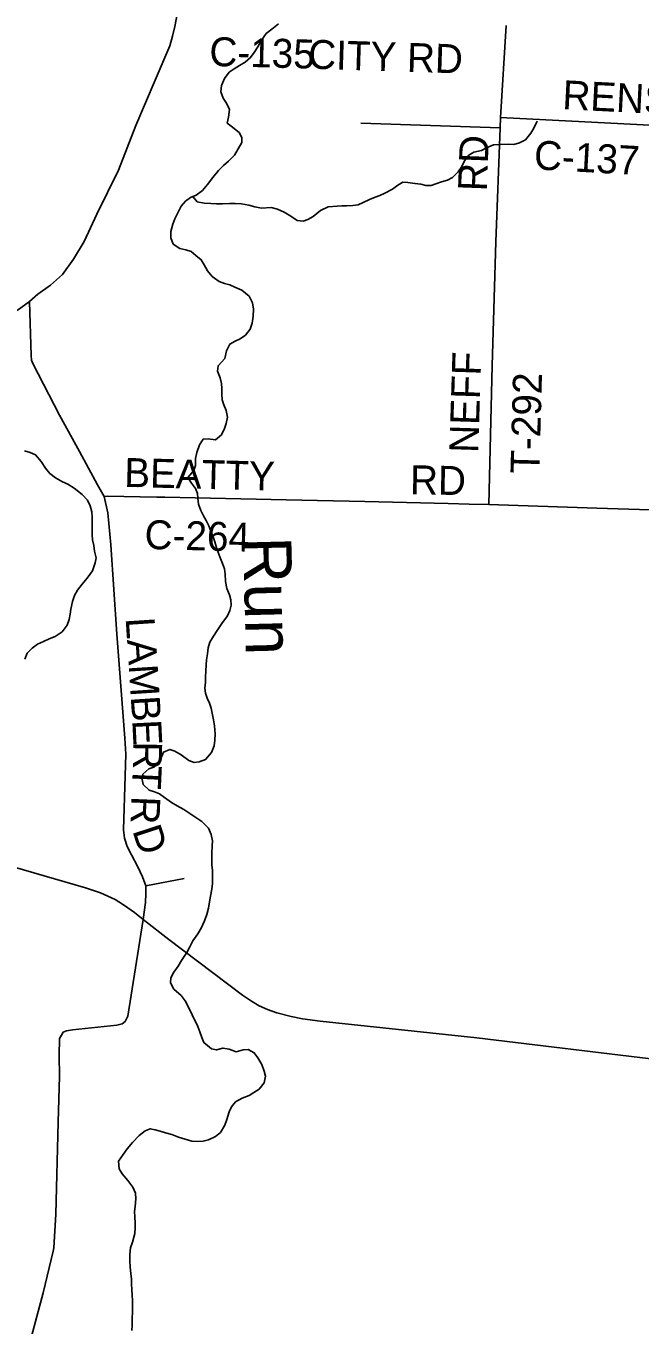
# Model space of a CAD drawing. Extents: x 114843 to 284848, y 317643 to 566895.
# Drawn here: x 160365 to 166732, y 341392 to 354850 of the extents above; entities that cross this region are included whole.
import ezdxf

# ---------------------------------------------------------------- set-up
doc = ezdxf.new("R2010")
doc.units = 0
for name, color, linetype in [('GM_X_County_Road', 7, 'Continuous'), ('GM_X_County_Road_Text', 7, 'Continuous'), ('GM_X_Minor_River', 7, 'Continuous'), ('GM_X_Minor_River_Text', 7, 'Continuous'), ('GM_X_State_Route', 7, 'Continuous'), ('GM_X_Township_Road', 7, 'Continuous'), ('GM_X_Township_Road_Text', 7, 'Continuous')]:
    doc.layers.add(name, color=color, linetype=linetype)

msp = doc.modelspace()

# ---------------------------------------------------------------- linework, layer by layer
at = {"layer": 'GM_X_County_Road'}
msp.add_line((165345, 354855), (165285, 353903), dxfattribs=at)
for points in [[(160403, 351997), (160487, 352071), (160621, 352165), (160745, 352275), (160859, 352435), (160968, 352619), (161100, 352900), (161324, 353358), (161506, 353819), (161706, 354289), (161856, 354646), (161884, 354744), (161907, 354845), (161939, 355007)], [(165285, 353903), (171410, 353589), (172060, 353554), (172093, 353569), (172106, 353604), (172140, 354125), (172151, 354163), (172179, 354179)], [(160275, 351903), (160403, 351997)], [(161581, 345594), (161606, 345768), (161609, 345863), (161607, 345941), (161572, 346036), (161524, 346139), (161458, 346264), (161414, 346348), (161386, 346436), (161375, 346521), (161392, 347083), (161401, 347307), (161389, 347471), (161308, 348550), (161245, 349475), (161215, 349806), (161176, 349974), (161107, 350096), (160921, 350442), (160714, 350818), (160435, 351353), (160423, 351387), (160418, 351435), (160403, 351997)], [(161176, 349974), (161206, 349979), (161721, 349970), (161805, 349968)], [(161805, 349968), (162121, 349961), (162752, 349947), (163062, 349941)], [(163062, 349941), (163880, 349924), (164742, 349902), (164959, 349896), (165163, 349894)], [(165163, 349894), (166286, 349855), (167279, 349825), (168631, 349785), (169499, 349762), (169890, 349748), (170770, 349721), (171512, 349704), (172003, 349694), (172034, 349694)], [(160398, 341183), (160542, 341726), (160648, 342157), (160654, 342191), (160674, 342539), (160700, 343493), (160712, 343970), (160708, 344184), (160714, 344360), (160732, 344396), (160750, 344426), (160784, 344440), (160848, 344452), (161307, 344498), (161364, 344513), (161393, 344538), (161420, 344591), (161581, 345594)]]:
    msp.add_lwpolyline(points, dxfattribs=at)
at = {"layer": 'GM_X_Minor_River'}
for points in [[(162982, 354874), (162915, 354816), (162855, 354771), (162808, 354703), (162769, 354635), (162731, 354577), (162694, 354523), (162638, 354474), (162579, 354442), (162523, 354405), (162473, 354373), (162424, 354307), (162391, 354233), (162387, 354167), (162410, 354101), (162446, 354051), (162475, 353984), (162465, 353906), (162452, 353844), (162508, 353802), (162580, 353743), (162603, 353693), (162603, 353643), (162566, 353577), (162526, 353511), (162465, 353451), (162413, 353406), (162362, 353354), (162303, 353280), (162249, 353209), (162194, 353145), (162130, 353098), (162071, 353072), (162021, 353036), (161976, 352983), (161940, 352915), (161909, 352853), (161889, 352797), (161868, 352721), (161868, 352657), (161891, 352591), (161961, 352546), (162023, 352531), (162077, 352513), (162128, 352474), (162182, 352428), (162214, 352377), (162249, 352315), (162297, 352256), (162367, 352204), (162422, 352181), (162478, 352167), (162532, 352146), (162602, 352112), (162678, 352051), (162715, 351982), (162723, 351918), (162722, 351844), (162711, 351772), (162689, 351710), (162640, 351648), (162586, 351609), (162536, 351585), (162479, 351554), (162445, 351484), (162426, 351406), (162357, 351330), (162351, 351274), (162378, 351206), (162392, 351145), (162397, 351093), (162397, 351035), (162400, 350977), (162418, 350925), (162442, 350867), (162455, 350798), (162442, 350732), (162424, 350680), (162391, 350616), (162329, 350563), (162255, 350574), (162203, 350570), (162164, 350510), (162137, 350432), (162123, 350368), (162124, 350298), (162104, 350246), (162045, 350173), (162081, 350114), (162122, 350060), (162142, 350007), (162146, 349957), (162155, 349897), (162177, 349829), (162206, 349776), (162234, 349726)], [(162095, 353083), (162141, 353027), (162213, 353013), (162283, 353010), (162341, 353008), (162403, 353009), (162475, 353012), (162533, 353010), (162600, 353007), (162676, 352995), (162739, 352976), (162807, 352963), (162908, 352971), (162974, 352952), (163043, 352921), (163111, 352881), (163177, 352834), (163239, 352829), (163289, 352845), (163344, 352877), (163420, 352938), (163497, 352976), (163591, 352985), (163641, 352986), (163693, 352986), (163753, 352989), (163809, 352999), (163862, 353020), (163928, 353052), (163986, 353077), (164036, 353095), (164087, 353117), (164165, 353160), (164222, 353202), (164272, 353231), (164326, 353229), (164398, 353220), (164458, 353210), (164512, 353197), (164566, 353197), (164616, 353216), (164673, 353234), (164735, 353253), (164787, 353279), (164848, 353341), (164886, 353396), (164913, 353452), (164957, 353512), (165010, 353544), (165088, 353559), (165142, 353589), (165213, 353620), (165287, 353623), (165367, 353625), (165423, 353622), (165483, 353638), (165545, 353671), (165600, 353741), (165631, 353793), (165667, 353863)], [(160353, 348290), (160378, 348351), (160430, 348405), (160485, 348445), (160547, 348474), (160607, 348500), (160667, 348527), (160740, 348575), (160793, 348644), (160813, 348700), (160824, 348758), (160832, 348810), (160847, 348888), (160867, 348950), (160900, 349004), (160948, 349066), (161001, 349128), (161054, 349207), (161084, 349289), (161093, 349341), (161077, 349411), (161068, 349468), (161056, 349526), (161051, 349578), (161052, 349762), (161049, 349818), (161031, 349879), (161004, 349937), (160948, 349996), (160866, 350061), (160799, 350103), (160745, 350128), (160673, 350170), (160611, 350215), (160566, 350270), (160522, 350338), (160465, 350409), (160409, 350433), (160349, 350448)], [(162234, 349726), (162261, 349672), (162283, 349617), (162307, 349559), (162322, 349505), (162344, 349433), (162375, 349352), (162404, 349282), (162422, 349225), (162429, 349171), (162435, 349095), (162448, 349023), (162476, 348956), (162489, 348904), (162493, 348850), (162480, 348794), (162454, 348738), (162397, 348661), (162347, 348587), (162308, 348529), (162271, 348465), (162255, 348407), (162246, 348345), (162238, 348285), (162233, 348231), (162229, 348165), (162226, 348103), (162226, 348051), (162221, 347989), (162225, 347937), (162245, 347886), (162268, 347834), (162284, 347782), (162295, 347732), (162311, 347661), (162320, 347599), (162328, 347517), (162325, 347451), (162315, 347391), (162290, 347323), (162227, 347251), (162161, 347226), (162109, 347220), (162053, 347241), (161975, 347300), (161909, 347336), (161858, 347355), (161791, 347327), (161767, 347267), (161744, 347215), (161690, 347170), (161638, 347154), (161577, 347099), (161571, 347043), (161582, 346992), (161644, 346934), (161698, 346915), (161750, 346895), (161801, 346856), (161873, 346804), (161933, 346771), (162001, 346732), (162054, 346698), (162126, 346649), (162190, 346608), (162257, 346540), (162287, 346473), (162298, 346407), (162296, 346355), (162293, 346281), (162293, 346227), (162294, 346157), (162298, 346106), (162299, 346034), (162299, 345966), (162292, 345908), (162280, 345834), (162269, 345776), (162257, 345710), (162242, 345644), (162217, 345578), (162181, 345504), (162148, 345446), (162097, 345373), (162065, 345311), (162032, 345251), (161978, 345169), (161943, 345110), (161900, 345048), (161868, 344988), (161864, 344936), (161897, 344872), (161975, 344805), (162016, 344750), (162060, 344664), (162089, 344605), (162148, 344485), (162168, 344428), (162189, 344370), (162211, 344318), (162288, 344255)], [(162288, 344255), (162340, 344242), (162407, 344262), (162471, 344249), (162543, 344223), (162617, 344242), (162669, 344246), (162733, 344213), (162768, 344161), (162810, 344092), (162835, 344022), (162849, 343972), (162834, 343900), (162782, 343836), (162729, 343800), (162679, 343769), (162607, 343743), (162538, 343706), (162496, 343654), (162471, 343602), (162449, 343520), (162426, 343462), (162381, 343388), (162329, 343347), (162257, 343311), (162202, 343296), (162140, 343292), (162084, 343297), (161948, 343338), (161876, 343365), (161813, 343385), (161757, 343402), (161705, 343416), (161653, 343425), (161602, 343405), (161538, 343356), (161471, 343284), (161415, 343218), (161372, 343159), (161323, 343089), (161331, 343009), (161364, 342958), (161422, 342888), (161473, 342819), (161501, 342757), (161506, 342699), (161496, 342621), (161491, 342567), (161493, 342512), (161496, 342448), (161498, 342398), (161493, 342340), (161469, 342250), (161450, 342192), (161442, 342126), (161441, 342058), (161444, 341994), (161454, 341924), (161459, 341871), (161461, 341817), (161463, 341761), (161466, 341701), (161470, 341647), (161471, 341593), (161471, 341527), (161468, 341464), (161467, 341392), (161463, 341334)]]:
    msp.add_lwpolyline(points, dxfattribs=at)
at = {"layer": 'GM_X_State_Route'}
for points in [[(157083, 347039), (157501, 346914), (157996, 346758), (158401, 346621), (158645, 346548), (158900, 346483), (159440, 346362), (159681, 346296), (160232, 346139), (160984, 345923), (161137, 345870), (161214, 345836), (161291, 345800), (161366, 345754), (161421, 345716), (161492, 345665), (161581, 345594)], [(161581, 345594), (161846, 345387), (162609, 344810), (162702, 344748), (162782, 344699), (162868, 344661), (162967, 344625), (163115, 344590), (163234, 344565), (163417, 344541), (165040, 344369), (166930, 344140), (170354, 343709), (170556, 343684), (170781, 343660)]]:
    msp.add_lwpolyline(points, dxfattribs=at)
at = {"layer": 'GM_X_Township_Road'}
for p, q in [((163838, 353844), (165281, 353796)), ((161607, 345941), (162006, 346018))]:
    msp.add_line(p, q, dxfattribs=at)
msp.add_lwpolyline([(165163, 349894), (165199, 351333), (165237, 352613), (165281, 353796), (165285, 353903)], dxfattribs=at)

# ---------------------------------------------------------------- texts
at = {"layer": 'GM_X_County_Road_Text'}
for s, rotation, p in [('C-135', 358.4849, (162264, 354437)), ('CITY RD', 358.177, (163287, 354409)), ('RENSCH', 357.0977, (165922, 353989)), ('C-137', 356.836, (165627, 353366)), ('BEATTY', 358.5091, (161381, 350076)), ('RD', 358.9318, (164345, 350000)), ('C-264', 358.4802, (161592, 349433)), ('L', 273.7398, (161398, 348715)), ('A', 273.7358, (161413, 348491)), ('M', 273.7397, (161430, 348228)), ('B', 273.6966, (161451, 347903)), ('E', 272.7873, (161467, 347658)), ('R', 269.2609, (161478, 347439)), ('T', 267.4025, (161475, 347195)), ('R', 267.7083, (161460, 346876)), ('D', 288.0665, (161466, 346515))]:
    msp.add_text(s, height=300, rotation=rotation, dxfattribs=at).set_placement(p)
at = {"layer": 'GM_X_Minor_River_Text'}
msp.add_text('Run', height=500, rotation=271.3826, dxfattribs=at).set_placement((162616, 349554))
at = {"layer": 'GM_X_Township_Road_Text'}
for s, rotation, p in [('RD', 87.9438, (165144, 353135)), ('NEFF', 88.1669, (165054, 350424)), ('T-292', 88.4472, (165688, 350208))]:
    msp.add_text(s, height=300, rotation=rotation, dxfattribs=at).set_placement(p)

doc.saveas('drawing.dxf')
